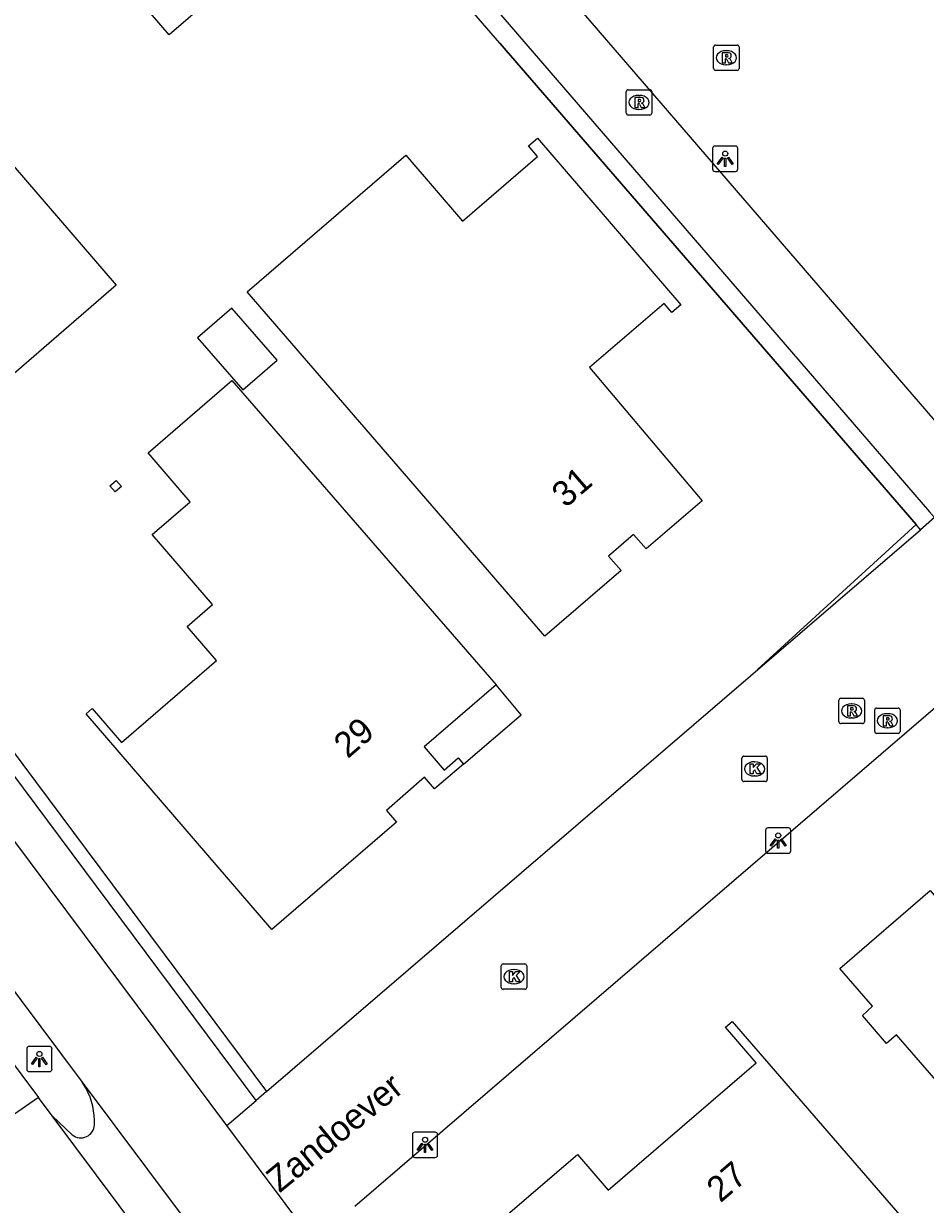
# Model space of a CAD drawing. Extents: x 155888 to 156864, y 383882 to 384671.
# Drawn here: x 156662.42 to 156697.96, y 384531.35 to 384577.89 of the extents above; entities that cross this region are included whole.
import ezdxf

# ---------------------------------------------------------------- set-up
doc = ezdxf.new("R2010")
doc.units = 0
for name, color, linetype in [('IMGEO_Fietspad_gesloten', 7, 'Continuous'), ('IMGEO_Haag', 7, 'Continuous'), ('IMGEO_Hek', 7, 'Continuous'), ('IMGEO_Kolk', 7, 'Continuous'), ('IMGEO_Lichtpunt', 7, 'Continuous'), ('IMGEO_Openbare_ruimte_label', 7, 'Continuous'), ('IMGEO_Pand', 7, 'Continuous'), ('IMGEO_Pand_nummerreeks', 7, 'Continuous'), ('IMGEO_Pand_overbouw', 7, 'Continuous'), ('IMGEO_Rijbaan_lokaal_gesloten', 7, 'Continuous'), ('IMGEO_Rijbaan_lokaal_open', 7, 'Continuous'), ('IMGEO_Rioolput', 7, 'Continuous'), ('IMGEO_Voetpad_open', 7, 'Continuous')]:
    doc.layers.add(name, color=color, linetype=linetype)

msp = doc.modelspace()

# ---------------------------------------------------------------- linework, layer by layer
at = {"layer": 'IMGEO_Fietspad_gesloten'}
for points in [[(156670.431, 384534.462), (156639.492, 384575.873)], [(156640.547, 384568.52), (156664.731, 384536.165)], [(156664.731, 384536.165), (156671.16, 384527.565)]]:
    msp.add_lwpolyline(points, dxfattribs=at)
at = {"layer": 'IMGEO_Haag'}
for points in [[(156697.773, 384557.945), (156697.592, 384558.155), (156681.187, 384577.117), (156663.995, 384596.985)], [(156641.089, 384577.256), (156671.996, 384535.802)]]:
    msp.add_lwpolyline(points, dxfattribs=at)
at = {"layer": 'IMGEO_Hek'}
for points in [[(156681.187, 384577.117), (156697.592, 384558.155)], [(156697.592, 384558.155), (156691.34, 384552.43)]]:
    msp.add_lwpolyline(points, dxfattribs=at)
at = {"layer": 'IMGEO_Kolk'}
for p, q in [((156690.729, 384548.093), (156690.729, 384548.945)), ((156690.804, 384549.019), (156691.656, 384549.019)), ((156691.73, 384548.945), (156691.73, 384548.093)), ((156691.217, 384548.799), (156691.242, 384548.799)), ((156691.656, 384548.019), (156690.804, 384548.019)), ((156691.24, 384548.239), (156691.215, 384548.239)), ((156681.246, 384539.904), (156681.246, 384540.756)), ((156681.321, 384540.83), (156682.173, 384540.83)), ((156681.734, 384540.61), (156681.759, 384540.61)), ((156682.247, 384540.756), (156682.247, 384539.904)), ((156681.757, 384540.05), (156681.732, 384540.05)), ((156682.173, 384539.83), (156681.321, 384539.83))]:
    msp.add_line(p, q, dxfattribs=at)
for points in [[(156690.729, 384548.093), (156690.729, 384548.945)], [(156690.804, 384549.019), (156691.656, 384549.019)], [(156691.73, 384548.945), (156691.73, 384548.093)], [(156691.05, 384548.719), (156691.173, 384548.719), (156691.173, 384548.568), (156691.303, 384548.719), (156691.467, 384548.719), (156691.321, 384548.568), (156691.474, 384548.319), (156691.322, 384548.319), (156691.237, 384548.483), (156691.173, 384548.416), (156691.173, 384548.319), (156691.05, 384548.319), (156691.05, 384548.719)], [(156691.656, 384548.019), (156690.804, 384548.019)], [(156681.246, 384539.904), (156681.246, 384540.756)], [(156681.321, 384540.83), (156682.173, 384540.83)], [(156681.567, 384540.53), (156681.69, 384540.53), (156681.69, 384540.379), (156681.82, 384540.53), (156681.984, 384540.53), (156681.838, 384540.379), (156681.991, 384540.13), (156681.839, 384540.13), (156681.754, 384540.294), (156681.69, 384540.227), (156681.69, 384540.13), (156681.567, 384540.13), (156681.567, 384540.53)], [(156682.247, 384540.756), (156682.247, 384539.904)], [(156682.173, 384539.83), (156681.321, 384539.83)]]:
    msp.add_lwpolyline(points, dxfattribs=at)
for centre, start, end in [((156690.806, 384548.943), 91.552, 178.448), ((156690.806, 384548.943), 91.552, 178.448), ((156691.654, 384548.943), 1.552, 88.448), ((156691.654, 384548.943), 1.552, 88.448), ((156690.806, 384548.095), 181.552, 268.448), ((156690.806, 384548.095), 181.552, 268.448), ((156691.654, 384548.095), 271.552, 358.448), ((156691.654, 384548.095), 271.552, 358.448), ((156681.323, 384540.754), 91.552, 178.448), ((156681.323, 384540.754), 91.552, 178.448), ((156682.171, 384540.754), 1.552, 88.448), ((156682.171, 384540.754), 1.552, 88.448), ((156681.323, 384539.906), 181.552, 268.448), ((156681.323, 384539.906), 181.552, 268.448), ((156682.171, 384539.906), 271.552, 358.448), ((156682.171, 384539.906), 271.552, 358.448)]:
    msp.add_arc(centre, 0.0765, start, end, dxfattribs=at)
for centre, major_axis, ratio, start_param, end_param in [((156691.216, 384548.519), (-0.387, 0.002), 0.722429, 4.712389, 7.853982), ((156691.241, 384548.519), (-0.39, 0.002), 0.717154, 1.570796, 4.712389), ((156681.733, 384540.33), (-0.387, 0.002), 0.722429, 4.712389, 7.853982), ((156681.758, 384540.33), (-0.39, 0.002), 0.717154, 1.570796, 4.712389)]:
    msp.add_ellipse(centre, major_axis=major_axis, ratio=ratio, start_param=start_param, end_param=end_param, dxfattribs=at)
at = {"layer": 'IMGEO_Lichtpunt'}
for p, q in [((156690.474, 384573.062), (156689.666, 384573.062)), ((156690.474, 384573.062), (156689.666, 384573.062)), ((156689.572, 384572.967), (156689.572, 384572.16)), ((156689.572, 384572.967), (156689.572, 384572.16)), ((156690.568, 384572.16), (156690.568, 384572.967)), ((156690.568, 384572.16), (156690.568, 384572.967)), ((156689.666, 384572.066), (156690.474, 384572.066)), ((156689.666, 384572.066), (156690.474, 384572.066)), ((156691.662, 384546.096), (156691.662, 384545.289)), ((156691.662, 384546.096), (156691.662, 384545.289)), ((156692.564, 384546.191), (156691.756, 384546.191)), ((156692.564, 384546.191), (156691.756, 384546.191)), ((156692.658, 384545.289), (156692.658, 384546.096)), ((156692.658, 384545.289), (156692.658, 384546.096)), ((156691.756, 384545.195), (156692.564, 384545.195)), ((156691.756, 384545.195), (156692.564, 384545.195)), ((156662.539, 384537.487), (156662.539, 384536.68)), ((156662.539, 384537.487), (156662.539, 384536.68)), ((156663.441, 384537.582), (156662.633, 384537.582)), ((156663.441, 384537.582), (156662.633, 384537.582)), ((156663.535, 384536.68), (156663.535, 384537.487)), ((156663.535, 384536.68), (156663.535, 384537.487)), ((156662.633, 384536.586), (156663.441, 384536.586)), ((156662.633, 384536.586), (156663.441, 384536.586)), ((156677.74, 384534.105), (156677.74, 384533.298)), ((156677.74, 384534.105), (156677.74, 384533.298)), ((156678.642, 384534.2), (156677.834, 384534.2)), ((156678.642, 384534.2), (156677.834, 384534.2)), ((156678.736, 384533.298), (156678.736, 384534.105)), ((156678.736, 384533.298), (156678.736, 384534.105)), ((156677.834, 384533.204), (156678.642, 384533.204)), ((156677.834, 384533.204), (156678.642, 384533.204))]:
    msp.add_line(p, q, dxfattribs=at)
for points in [[(156689.946, 384572.631), (156689.985, 384572.603), (156689.797, 384572.341), (156689.759, 384572.368), (156689.946, 384572.631)], [(156690.158, 384572.603), (156690.196, 384572.63), (156690.383, 384572.368), (156690.344, 384572.34), (156690.158, 384572.603)], [(156690.048, 384572.583), (156690.095, 384572.583), (156690.095, 384572.261), (156690.048, 384572.261), (156690.048, 384572.583)], [(156692.036, 384545.76), (156692.075, 384545.732), (156691.887, 384545.47), (156691.849, 384545.497), (156692.036, 384545.76)], [(156692.138, 384545.712), (156692.185, 384545.712), (156692.185, 384545.39), (156692.138, 384545.39), (156692.138, 384545.712)], [(156692.248, 384545.732), (156692.286, 384545.759), (156692.473, 384545.497), (156692.434, 384545.469), (156692.248, 384545.732)], [(156662.913, 384537.151), (156662.952, 384537.123), (156662.764, 384536.861), (156662.726, 384536.888), (156662.913, 384537.151)], [(156663.015, 384537.103), (156663.062, 384537.103), (156663.062, 384536.781), (156663.015, 384536.781), (156663.015, 384537.103)], [(156663.125, 384537.123), (156663.163, 384537.15), (156663.35, 384536.888), (156663.311, 384536.86), (156663.125, 384537.123)], [(156678.114, 384533.769), (156678.153, 384533.741), (156677.965, 384533.479), (156677.927, 384533.506), (156678.114, 384533.769)], [(156678.216, 384533.721), (156678.263, 384533.721), (156678.263, 384533.399), (156678.216, 384533.399), (156678.216, 384533.721)], [(156678.326, 384533.741), (156678.364, 384533.768), (156678.551, 384533.506), (156678.512, 384533.478), (156678.326, 384533.741)]]:
    msp.add_lwpolyline(points, dxfattribs=at)
for centre in [(156690.071, 384572.765), (156692.161, 384545.894), (156663.038, 384537.285), (156678.239, 384533.903)]:
    msp.add_circle(centre, 0.0994, dxfattribs=at)
for centre, start, end in [((156689.666, 384572.967), 90, 180), ((156689.666, 384572.967), 90, 180), ((156690.474, 384572.967), 0, 90), ((156690.474, 384572.967), 0, 90), ((156689.666, 384572.16), 180, 270), ((156689.666, 384572.16), 180, 270), ((156690.474, 384572.16), 270, 0), ((156690.474, 384572.16), 270, 360), ((156691.756, 384546.096), 90, 180), ((156691.756, 384546.096), 90, 180), ((156692.564, 384546.096), 0, 90), ((156692.564, 384546.096), 0, 90), ((156691.756, 384545.289), 180, 270), ((156691.756, 384545.289), 180, 270), ((156692.564, 384545.289), 270, 0), ((156692.564, 384545.289), 270, 360), ((156662.633, 384537.487), 90, 180), ((156662.633, 384537.487), 90, 180), ((156663.441, 384537.487), 0, 90), ((156663.441, 384537.487), 0, 90), ((156662.633, 384536.68), 180, 270), ((156662.633, 384536.68), 180, 270), ((156663.441, 384536.68), 270, 0), ((156663.441, 384536.68), 270, 360), ((156677.834, 384534.105), 90, 180), ((156677.834, 384534.105), 90, 180), ((156678.642, 384534.105), 0, 90), ((156678.642, 384534.105), 0, 90), ((156677.834, 384533.298), 180, 270), ((156677.834, 384533.298), 180, 270), ((156678.642, 384533.298), 270, 0), ((156678.642, 384533.298), 270, 360)]:
    msp.add_arc(centre, 0.0946, start, end, dxfattribs=at)
at = {"layer": 'IMGEO_Pand'}
for points in [[(156668.157, 384577.447), (156660.729, 384586.05), (156666.063, 384590.655), (156673.488, 384582.046), (156668.157, 384577.447)], [(156666.067, 384567.576), (156663.011, 384564.942), (156658.323, 384560.9), (156646.907, 384574.138), (156651.478, 384578.068), (156651.574, 384578.15), (156650.816, 384579.032), (156652.54, 384580.514), (156653.285, 384579.647), (156653.381, 384579.73), (156658.827, 384584.413), (156662.667, 384579.947), (156658.495, 384576.358), (156666.067, 384567.576)], [(156677.477, 384572.706), (156679.716, 384570.108), (156682.673, 384572.656), (156682.316, 384573.069), (156682.671, 384573.375), (156688.323, 384566.811), (156687.97, 384566.503), (156687.661, 384566.857), (156684.723, 384564.335), (156689.162, 384559.084), (156686.959, 384557.184), (156686.463, 384557.76), (156685.472, 384556.905), (156685.969, 384556.33), (156682.961, 384553.743), (156671.227, 384567.321), (156677.477, 384572.706)], [(156669.274, 384565.507), (156671.057, 384563.453), (156672.406, 384564.625), (156670.623, 384566.678), (156669.274, 384565.507)], [(156681.041, 384551.83), (156678.199, 384549.383), (156678.988, 384548.466), (156679.549, 384548.949), (156679.758, 384548.706), (156678.618, 384547.725), (156678.22, 384548.188), (156676.715, 384546.882), (156677.113, 384546.42), (156672.206, 384542.191), (156664.877, 384550.682), (156665.119, 384550.891), (156666.269, 384549.559), (156670.016, 384552.793), (156668.86, 384554.133), (156669.859, 384554.996), (156667.48, 384557.751), (156668.979, 384559.045), (156667.32, 384560.968), (156670.628, 384563.823), (156681.041, 384551.83)], [(156666.272, 384559.641), (156666.03, 384559.432), (156665.821, 384559.674), (156666.063, 384559.883), (156666.272, 384559.641)], [(156719.422, 384532.653), (156712.4, 384526.557), (156708.802, 384530.72), (156711.678, 384533.209), (156707.048, 384538.555), (156700.927, 384533.314), (156697.595, 384537.148), (156696.824, 384538.035), (156696.427, 384537.697), (156695.484, 384538.802), (156695.879, 384539.161), (156694.591, 384540.654), (156698.151, 384543.72), (156698.699, 384543.084), (156700.177, 384544.349), (156699.632, 384544.988), (156700.959, 384546.136), (156701.466, 384545.582), (156705.337, 384548.958)], [(156699.586, 384527.901), (156703.637, 384523.224), (156705.892, 384520.57), (156697.66, 384513.502), (156694.644, 384517.015), (156696.488, 384518.598), (156689.088, 384527.218), (156684.634, 384523.394), (156682.727, 384525.926), (156682.152, 384525.493), (156681.274, 384526.658), (156681.849, 384527.091), (156679.942, 384529.623), (156684.248, 384533.317), (156685.453, 384531.913), (156691.296, 384536.927), (156690.084, 384538.337), (156690.351, 384538.561), (156699.586, 384527.901)]]:
    msp.add_lwpolyline(points, dxfattribs=at)
at = {"layer": 'IMGEO_Pand_overbouw'}
msp.add_lwpolyline([(156679.758, 384548.706), (156682.026, 384550.654), (156681.041, 384551.83), (156678.199, 384549.383), (156678.988, 384548.466), (156679.549, 384548.949)], close=True, dxfattribs=at)
at = {"layer": 'IMGEO_Rijbaan_lokaal_gesloten'}
for points in [[(156639.357, 384567.235), (156663.005, 384535.572)], [(156663.005, 384535.572), (156659.346, 384533.039)], [(156663.544, 384534.85), (156663.005, 384535.572)], [(156672.364, 384523.052), (156663.544, 384534.85)]]:
    msp.add_lwpolyline(points, dxfattribs=at)
at = {"layer": 'IMGEO_Rijbaan_lokaal_open'}
for points in [[(156622.096, 384650.592), (156623.228, 384649.262), (156664.623, 384601.327), (156701.627, 384558.41)], [(156664.605, 384597.51), (156665.067, 384596.977), (156698.126, 384558.649), (156698.324, 384558.419)], [(156698.324, 384558.419), (156697.773, 384557.945)], [(156671.996, 384535.802), (156697.773, 384557.945)], [(156701.431, 384553.575), (156675.468, 384531.273)], [(156670.431, 384534.462), (156671.588, 384535.451)], [(156671.996, 384535.802), (156671.588, 384535.451)], [(156673.852, 384529.885), (156670.431, 384534.462)]]:
    msp.add_lwpolyline(points, dxfattribs=at)
at = {"layer": 'IMGEO_Rioolput'}
for p, q in [((156689.616, 384576.117), (156689.616, 384576.969)), ((156689.691, 384577.043), (156690.543, 384577.043)), ((156690.104, 384576.823), (156690.129, 384576.823)), ((156690.617, 384576.969), (156690.617, 384576.117)), ((156690.543, 384576.043), (156689.691, 384576.043)), ((156690.127, 384576.263), (156690.102, 384576.263)), ((156686.174, 384574.356), (156686.174, 384575.208)), ((156686.249, 384575.282), (156687.101, 384575.282)), ((156686.662, 384575.062), (156686.687, 384575.062)), ((156687.175, 384575.208), (156687.175, 384574.356)), ((156686.685, 384574.502), (156686.66, 384574.502)), ((156687.101, 384574.282), (156686.249, 384574.282)), ((156694.555, 384550.377), (156694.555, 384551.229)), ((156694.63, 384551.303), (156695.482, 384551.303)), ((156695.556, 384551.229), (156695.556, 384550.377)), ((156695.043, 384551.083), (156695.068, 384551.083)), ((156695.965, 384549.988), (156695.965, 384550.84)), ((156696.04, 384550.914), (156696.892, 384550.914)), ((156696.966, 384550.84), (156696.966, 384549.988)), ((156695.482, 384550.303), (156694.63, 384550.303)), ((156695.066, 384550.523), (156695.041, 384550.523)), ((156696.453, 384550.694), (156696.478, 384550.694)), ((156696.892, 384549.914), (156696.04, 384549.914)), ((156696.476, 384550.134), (156696.451, 384550.134))]:
    msp.add_line(p, q, dxfattribs=at)
for points in [[(156689.616, 384576.117), (156689.616, 384576.969)], [(156689.691, 384577.043), (156690.543, 384577.043)], [(156690.617, 384576.969), (156690.617, 384576.117)], [(156690.205, 384576.741), (156689.953, 384576.743), (156689.953, 384576.343)], [(156689.953, 384576.343), (156690.077, 384576.343), (156690.077, 384576.505), (156690.088, 384576.505)], [(156690.131, 384576.662), (156690.077, 384576.662), (156690.077, 384576.581)], [(156690.077, 384576.581), (156690.129, 384576.581)], [(156690.135, 384576.476), (156690.206, 384576.343), (156690.346, 384576.343), (156690.281, 384576.469)], [(156690.543, 384576.043), (156689.691, 384576.043)], [(156686.174, 384574.356), (156686.174, 384575.208)], [(156686.249, 384575.282), (156687.101, 384575.282)], [(156686.763, 384574.98), (156686.511, 384574.982), (156686.511, 384574.582)], [(156687.175, 384575.208), (156687.175, 384574.356)], [(156686.511, 384574.582), (156686.635, 384574.582), (156686.635, 384574.744), (156686.646, 384574.744)], [(156686.689, 384574.901), (156686.635, 384574.901), (156686.635, 384574.82)], [(156686.635, 384574.82), (156686.687, 384574.82)], [(156686.693, 384574.715), (156686.764, 384574.582), (156686.904, 384574.582), (156686.839, 384574.708)], [(156687.101, 384574.282), (156686.249, 384574.282)], [(156694.555, 384550.377), (156694.555, 384551.229)], [(156694.63, 384551.303), (156695.482, 384551.303)], [(156695.556, 384551.229), (156695.556, 384550.377)], [(156695.144, 384551.001), (156694.892, 384551.003), (156694.892, 384550.603)], [(156694.892, 384550.603), (156695.016, 384550.603), (156695.016, 384550.765), (156695.027, 384550.765)], [(156695.07, 384550.922), (156695.016, 384550.922), (156695.016, 384550.841)], [(156695.016, 384550.841), (156695.068, 384550.841)], [(156695.074, 384550.736), (156695.145, 384550.603), (156695.285, 384550.603), (156695.22, 384550.729)], [(156695.965, 384549.988), (156695.965, 384550.84)], [(156696.04, 384550.914), (156696.892, 384550.914)], [(156696.966, 384550.84), (156696.966, 384549.988)], [(156695.482, 384550.303), (156694.63, 384550.303)], [(156696.554, 384550.612), (156696.302, 384550.614), (156696.302, 384550.214)], [(156696.302, 384550.214), (156696.426, 384550.214), (156696.426, 384550.376), (156696.437, 384550.376)], [(156696.48, 384550.533), (156696.426, 384550.533), (156696.426, 384550.452)], [(156696.426, 384550.452), (156696.478, 384550.452)], [(156696.484, 384550.347), (156696.555, 384550.214), (156696.695, 384550.214), (156696.63, 384550.34)], [(156696.892, 384549.914), (156696.04, 384549.914)]]:
    msp.add_lwpolyline(points, dxfattribs=at)
for centre, radius, start, end in [((156689.693, 384576.967), 0.0765, 91.552, 178.448), ((156689.693, 384576.967), 0.0765, 91.552, 178.448), ((156690.541, 384576.967), 0.0765, 1.552, 88.448), ((156690.541, 384576.967), 0.0765, 1.552, 88.448), ((156690.087, 384576.452), 0.0533, 26.0293, 88.6989), ((156690.113, 384576.77), 0.19, 274.7715, 282.9687), ((156690.137, 384576.566), 0.0964, 77.0061, 93.1865), ((156690.151, 384576.623), 0.0378, 276.6634, 79.6772), ((156690.204, 384576.631), 0.109, 350.3612, 89.416), ((156690.202, 384576.631), 0.112, 277.5842, 350.9817), ((156690.186, 384576.416), 0.108, 29.5134, 73.7905), ((156689.693, 384576.119), 0.0765, 181.552, 268.448), ((156689.693, 384576.119), 0.0765, 181.552, 268.448), ((156690.541, 384576.119), 0.0765, 271.552, 358.448), ((156690.541, 384576.119), 0.0765, 271.552, 358.448), ((156686.251, 384575.206), 0.0765, 91.552, 178.448), ((156686.251, 384575.206), 0.0765, 91.552, 178.448), ((156686.762, 384574.87), 0.109, 350.3612, 89.416), ((156687.099, 384575.206), 0.0765, 1.552, 88.448), ((156687.099, 384575.206), 0.0765, 1.552, 88.448), ((156686.645, 384574.691), 0.0533, 26.0293, 88.6989), ((156686.671, 384575.009), 0.19, 274.7715, 282.9687), ((156686.695, 384574.805), 0.0964, 77.0061, 93.1865), ((156686.709, 384574.862), 0.0378, 276.6634, 79.6772), ((156686.76, 384574.87), 0.112, 277.5842, 350.9817), ((156686.744, 384574.655), 0.108, 29.5134, 73.7905), ((156686.251, 384574.358), 0.0765, 181.552, 268.448), ((156686.251, 384574.358), 0.0765, 181.552, 268.448), ((156687.099, 384574.358), 0.0765, 271.552, 358.448), ((156687.099, 384574.358), 0.0765, 271.552, 358.448), ((156694.632, 384551.227), 0.0765, 91.552, 178.448), ((156694.632, 384551.227), 0.0765, 91.552, 178.448), ((156695.48, 384551.227), 0.0765, 1.552, 88.448), ((156695.48, 384551.227), 0.0765, 1.552, 88.448), ((156695.026, 384550.712), 0.0533, 26.0293, 88.6989), ((156695.052, 384551.03), 0.19, 274.7715, 282.9687), ((156695.076, 384550.826), 0.0964, 77.0061, 93.1865), ((156695.09, 384550.883), 0.0378, 276.6634, 79.6772), ((156695.143, 384550.891), 0.109, 350.3612, 89.416), ((156695.141, 384550.891), 0.112, 277.5842, 350.9817), ((156695.125, 384550.676), 0.108, 29.5134, 73.7905), ((156696.042, 384550.838), 0.0765, 91.552, 178.448), ((156696.042, 384550.838), 0.0765, 91.552, 178.448), ((156696.89, 384550.838), 0.0765, 1.552, 88.448), ((156696.89, 384550.838), 0.0765, 1.552, 88.448), ((156694.632, 384550.379), 0.0765, 181.552, 268.448), ((156694.632, 384550.379), 0.0765, 181.552, 268.448), ((156695.48, 384550.379), 0.0765, 271.552, 358.448), ((156695.48, 384550.379), 0.0765, 271.552, 358.448), ((156696.436, 384550.323), 0.0533, 26.0293, 88.6989), ((156696.462, 384550.641), 0.19, 274.7715, 282.9687), ((156696.486, 384550.437), 0.0964, 77.0061, 93.1865), ((156696.5, 384550.494), 0.0378, 276.6634, 79.6772), ((156696.553, 384550.502), 0.109, 350.3612, 89.416), ((156696.551, 384550.502), 0.112, 277.5842, 350.9817), ((156696.535, 384550.287), 0.108, 29.5134, 73.7905), ((156696.042, 384549.99), 0.0765, 181.552, 268.448), ((156696.042, 384549.99), 0.0765, 181.552, 268.448), ((156696.89, 384549.99), 0.0765, 271.552, 358.448), ((156696.89, 384549.99), 0.0765, 271.552, 358.448)]:
    msp.add_arc(centre, radius, start, end, dxfattribs=at)
for centre, major_axis, ratio, start_param, end_param in [((156690.103, 384576.543), (-0.387, 0.002), 0.722429, 4.712389, 7.853982), ((156690.128, 384576.543), (-0.39, 0.002), 0.717154, 1.570796, 4.712389), ((156686.661, 384574.782), (-0.387, 0.002), 0.722429, 4.712389, 7.853982), ((156686.686, 384574.782), (-0.39, 0.002), 0.717154, 1.570796, 4.712389), ((156695.042, 384550.803), (-0.387, 0.002), 0.722429, 4.712389, 7.853982), ((156695.067, 384550.803), (-0.39, 0.002), 0.717154, 1.570796, 4.712389), ((156696.452, 384550.414), (-0.387, 0.002), 0.722429, 4.712389, 7.853982), ((156696.477, 384550.414), (-0.39, 0.002), 0.717154, 1.570796, 4.712389)]:
    msp.add_ellipse(centre, major_axis=major_axis, ratio=ratio, start_param=start_param, end_param=end_param, dxfattribs=at)
at = {"layer": 'IMGEO_Voetpad_open'}
for points in [[(156671.588, 384535.451), (156640.681, 384576.905)], [(156664.881, 384535.916), (156664.731, 384536.165)], [(156663.544, 384534.85), (156664.334, 384534.093)]]:
    msp.add_lwpolyline(points, dxfattribs=at)
for centre, radius, start, end in [((156662.418, 384534.599), 2.793, 357.7696, 28.1374), ((156664.671, 384534.514), 0.539, 231.3515, 357.4575)]:
    msp.add_arc(centre, radius, start, end, dxfattribs=at)

# ---------------------------------------------------------------- texts
at = {"layer": 'IMGEO_Openbare_ruimte_label'}
msp.add_text('Zandoever', height=1, rotation=39.2773, dxfattribs=at).set_placement((156672.507, 384531.785))
at = {"layer": 'IMGEO_Pand_nummerreeks'}
for s, rotation, p in [('31', 40.7865, (156683.781, 384558.774)), ('29', 40.9399, (156675.193, 384548.897)), ('27', 40.6284, (156689.883, 384531.392))]:
    msp.add_text(s, height=1, rotation=rotation, dxfattribs=at).set_placement(p)

doc.saveas('drawing.dxf')
